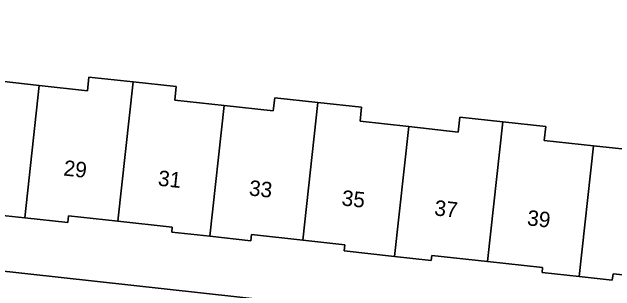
# Model space of a CAD drawing. Extents: x 162026 to 163502, y 387295 to 388169.
# Drawn here: x 162423.63 to 162462.54, y 388070.57 to 388088.6 of the extents above; entities that cross this region are included whole.
import ezdxf

# ---------------------------------------------------------------- set-up
doc = ezdxf.new("R2010")
doc.units = 0
for name, color, linetype in [('IMGEO_Erf', 7, 'Continuous'), ('IMGEO_Pand', 7, 'Continuous'), ('IMGEO_Pand_nummerreeks', 7, 'Continuous'), ('IMGEO_Voetpad_open', 7, 'Continuous')]:
    doc.layers.add(name, color=color, linetype=linetype)

msp = doc.modelspace()

# ---------------------------------------------------------------- linework, layer by layer
at = {"layer": 'IMGEO_Erf'}
for points in [[(162394.317, 388090.774), (162393.995, 388087.789), (162393.673, 388084.804), (162393.351, 388081.82), (162393.029, 388078.834), (162394.528, 388078.704), (162394.132, 388075.394), (162396.466, 388074.836), (162396.657, 388074.813), (162401.755, 388074.205), (162467.648, 388066.927)], [(162422.146, 388084.207), (162425.384, 388083.853), (162428.496, 388083.512), (162428.593, 388084.397), (162431.443, 388084.085), (162434.227, 388083.78), (162434.131, 388082.903), (162437.309, 388082.555), (162440.485, 388082.207), (162440.578, 388083.06), (162443.364, 388082.755), (162446.188, 388082.445), (162446.088, 388081.536), (162449.227, 388081.192), (162452.425, 388080.842), (162452.531, 388081.813), (162455.296, 388081.51), (162458.067, 388081.207), (162457.968, 388080.299), (162461.159, 388079.95), (162464.39, 388079.596)], [(162465.91, 388071.304), (162462.414, 388071.687), (162462.367, 388071.261), (162460.232, 388071.495), (162457.833, 388071.758), (162457.869, 388072.084), (162454.305, 388072.475), (162450.714, 388072.868), (162450.679, 388072.543), (162448.308, 388072.803), (162445.065, 388073.158), (162445.108, 388073.548), (162442.388, 388073.846), (162439.07, 388074.209), (162439.027, 388073.82), (162436.384, 388074.11), (162433.935, 388074.378), (162433.971, 388074.702), (162430.456, 388075.087), (162427.267, 388075.436), (162427.218, 388074.99), (162424.445, 388075.294), (162421.973, 388075.565)]]:
    msp.add_lwpolyline(points, dxfattribs=at)
at = {"layer": 'IMGEO_Pand'}
for points in [[(162425.384, 388083.853), (162422.146, 388084.207), (162422.239, 388085.054), (162419.514, 388085.352), (162418.536, 388076.43), (162422.026, 388076.048), (162421.973, 388075.565), (162424.445, 388075.294)], [(162424.445, 388075.294), (162427.218, 388074.99), (162427.267, 388075.436), (162430.456, 388075.087), (162431.443, 388084.085), (162428.593, 388084.397), (162428.496, 388083.512), (162425.384, 388083.853)], [(162437.309, 388082.555), (162434.131, 388082.903), (162434.227, 388083.78), (162431.443, 388084.085), (162430.456, 388075.087), (162433.971, 388074.702), (162433.935, 388074.378), (162436.384, 388074.11)], [(162443.364, 388082.755), (162440.578, 388083.06), (162440.485, 388082.207), (162437.309, 388082.555), (162436.384, 388074.11), (162439.027, 388073.82), (162439.07, 388074.209), (162442.388, 388073.846)], [(162449.227, 388081.192), (162446.088, 388081.536), (162446.188, 388082.445), (162443.364, 388082.755), (162442.388, 388073.846), (162445.108, 388073.548), (162445.065, 388073.158), (162448.308, 388072.803)], [(162448.308, 388072.803), (162450.679, 388072.543), (162450.714, 388072.868), (162454.305, 388072.475), (162455.296, 388081.51), (162452.531, 388081.813), (162452.425, 388080.842), (162449.227, 388081.192)], [(162461.159, 388079.95), (162457.968, 388080.299), (162458.067, 388081.207), (162455.296, 388081.51), (162454.305, 388072.475), (162457.869, 388072.084), (162457.833, 388071.758), (162460.232, 388071.495)], [(162460.232, 388071.495), (162462.367, 388071.261), (162462.414, 388071.687), (162465.91, 388071.304), (162465.86, 388070.851), (162466.312, 388070.801), (162466.857, 388075.772), (162467.333, 388080.119), (162464.481, 388080.431), (162464.39, 388079.596), (162461.159, 388079.95)]]:
    msp.add_lwpolyline(points, close=True, dxfattribs=at)
at = {"layer": 'IMGEO_Voetpad_open'}
msp.add_lwpolyline([(162467.648, 388066.927), (162401.755, 388074.205), (162396.657, 388074.813), (162395.131, 388069.348), (162394.703, 388067.775), (162380.416, 388015.314), (162380.035, 388013.914), (162376.246, 388000), (162373.922, 387991.467)], dxfattribs=at)

# ---------------------------------------------------------------- texts
at = {"layer": 'IMGEO_Pand_nummerreeks'}
for s, p in [('29', (162426.917, 388078.036)), ('31', (162433.013, 388077.38)), ('33', (162438.884, 388076.748)), ('35', (162444.868, 388076.103)), ('37', (162450.851, 388075.459)), ('39', (162456.835, 388074.815))]:
    msp.add_text(s, height=1, rotation=353.8549, dxfattribs=at).set_placement(p)

doc.saveas('drawing.dxf')
